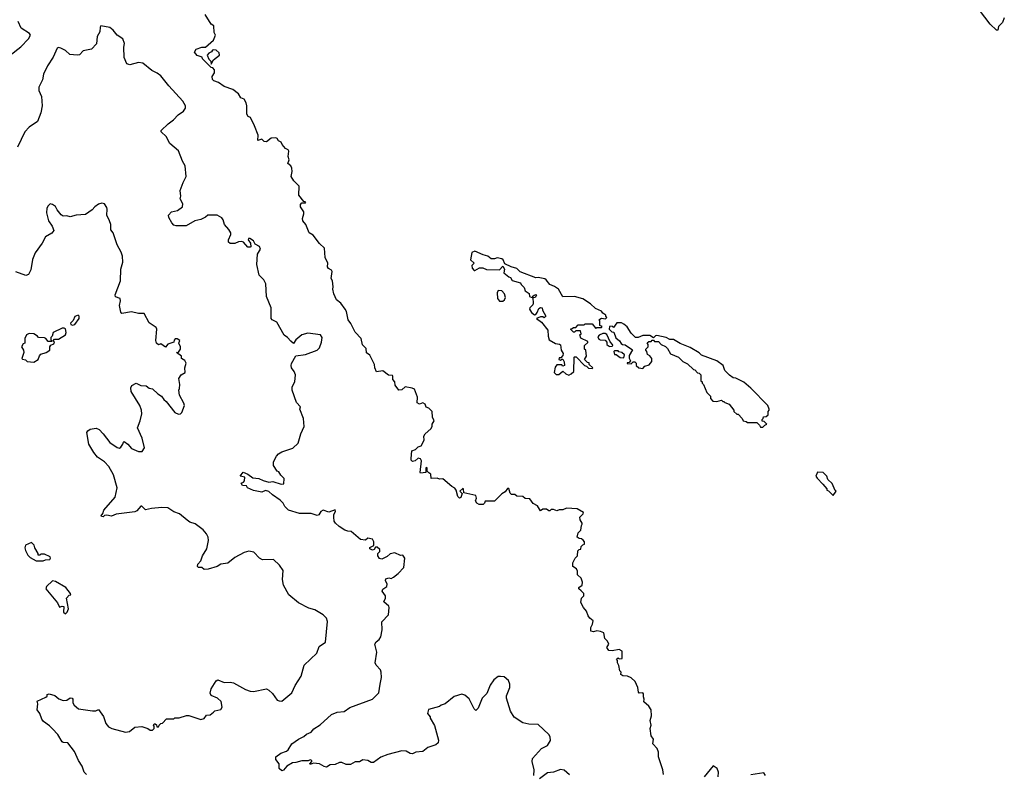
# Model space of a CAD drawing. Extents: x 2293139 to 2515392, y 824115 to 1006937.
# Tile 396 of 417: x 2442345 to 2450720, y 906555 to 912968. Entities that reach past the tile are written whole.
import ezdxf

# ---------------------------------------------------------------- set-up
doc = ezdxf.new("R2010")
doc.units = 0

msp = doc.modelspace()

# ---------------------------------------------------------------- linework, layer by layer
at = {"layer": '0CON10XD'}
for points in [[(2450720, 912985), (2450703.3, 912945), (2450669.3, 912910.7), (2450665, 912880), (2450655, 912880), (2450600.7, 912930.7), (2450509.7, 913049.7)], [(2447822.5, 906545), (2447816.7, 906585), (2447780, 906695), (2447777.5, 906735), (2447766.7, 906765), (2447730, 906805), (2447736.7, 906845), (2447717.5, 906875), (2447706.7, 906935), (2447716.2, 906965), (2447706.7, 907005), (2447720, 907045), (2447716.2, 907096.2), (2447696.4, 907126.4), (2447653, 907163), (2447657.5, 907185), (2447650, 907205), (2447651.7, 907231.7), (2447645, 907240), (2447615, 907237.5), (2447607.5, 907245), (2447603.3, 907285), (2447580, 907335), (2447545, 907366.7), (2447515, 907382.5), (2447475, 907383.3), (2447457.5, 907395), (2447460, 907415), (2447448.3, 907428.3), (2447441.7, 907471.7), (2447430, 907495), (2447430, 907515), (2447420, 907525), (2447435, 907537.5), (2447445, 907530), (2447468.3, 907531.7), (2447470, 907595), (2447445, 907610), (2447385, 907597.5), (2447355, 907600), (2447340, 907625), (2447357.5, 907655), (2447345, 907680), (2447323, 907703), (2447315, 907750), (2447285, 907762.5), (2447253, 907767), (2447225, 907760), (2447203.9, 907763.9), (2447203.8, 907795), (2447217.5, 907825), (2447221.7, 907851.7), (2447194.1, 907874.1), (2447180, 907895), (2447166.1, 907936.1), (2447140, 907965), (2447118.3, 908008.3), (2447122.5, 908045), (2447142.5, 908065), (2447142.5, 908085), (2447121.7, 908108.3), (2447100, 908125), (2447100, 908135), (2447130, 908155), (2447131.7, 908181.7), (2447120, 908215), (2447090, 908245), (2447090, 908275), (2447080, 908295), (2447050, 908315), (2447050, 908345), (2447070, 908385), (2447090, 908405), (2447091.7, 908448.3), (2447105, 908460), (2447118.3, 908461.7), (2447120, 908485), (2447135, 908500), (2447150, 908505), (2447150, 908525), (2447138.3, 908538.3), (2447125, 908550), (2447103, 908553), (2447087.5, 908565), (2447095, 908600), (2447117, 908623), (2447122.5, 908665), (2447130, 908675), (2447130, 908685), (2447113, 908713), (2447110, 908735), (2447138.3, 908761.7), (2447140, 908775), (2447087, 908807), (2446995, 908812.5), (2446965, 908797.5), (2446935, 908797.5), (2446915, 908790), (2446885, 908800), (2446865, 908800), (2446855, 908790), (2446845, 908790), (2446825, 908802.5), (2446795, 908802.5), (2446775, 908790), (2446750, 908830), (2446711.7, 908851.7), (2446685, 908890), (2446645, 908892.5), (2446625, 908910), (2446575, 908912.5), (2446557, 908927), (2446528.3, 908928.3), (2446518.3, 908938.3), (2446505, 908980), (2446495, 908980), (2446475, 908950), (2446445, 908932.5), (2446385, 908870), (2446305, 908870), (2446300, 908855), (2446287, 908843), (2446253.6, 908843.6), (2446233.6, 908853.6), (2446223, 908873), (2446230, 908895), (2446225, 908920), (2446122.5, 908942.5), (2446120, 908975), (2446115, 908977.5), (2446090, 908955), (2446110, 908935), (2446098.3, 908901.7), (2446085, 908897.5), (2446070.5, 908910.5), (2446057.5, 908965), (2446045, 908982.5), (2446020, 908995), (2445945, 909060), (2445915, 909057.5), (2445895, 909066.7), (2445845, 909062.5), (2445841.7, 909101.7), (2445825, 909112.5), (2445810, 909125), (2445810, 909155), (2445805, 909157.5), (2445800, 909155), (2445800, 909115), (2445755, 909110), (2445750, 909115), (2445762.5, 909215), (2445755, 909232.5), (2445733, 909237), (2445710, 909215), (2445685, 909207.5), (2445675, 909220), (2445673.8, 909235), (2445681.7, 909298.3), (2445710.7, 909309.3), (2445735, 909332.5), (2445759.3, 909340.7), (2445785, 909390), (2445783.3, 909425), (2445792.5, 909445), (2445842.5, 909485), (2445852.5, 909505), (2445852.5, 909525), (2445870, 909555), (2445857.5, 909585), (2445853.3, 909635), (2445825, 909662.5), (2445801.7, 909671.7), (2445795, 909697.5), (2445775, 909706.7), (2445745, 909697.5), (2445727, 909707), (2445728.8, 909755), (2445703, 909823), (2445683.3, 909833.3), (2445625, 909843.8), (2445595, 909817.5), (2445570, 909815), (2445538.3, 909858.3), (2445537, 909887), (2445520, 909905), (2445520, 909935), (2445515, 909940), (2445483, 909943), (2445435, 909980), (2445380.7, 909970.7), (2445366.7, 910005), (2445363.3, 910035), (2445323.6, 910113.6), (2445293.9, 910133.9), (2445290.7, 910170.7), (2445261.4, 910201.4), (2445250, 910255), (2445199.5, 910309.5), (2445162.7, 910382.7), (2445138.8, 910415), (2445123.8, 910485), (2445113.3, 910505), (2445076.7, 910555), (2445040, 910585), (2445016.7, 910635), (2445007.5, 910675), (2445012.5, 910695), (2445006.7, 910745), (2444993.3, 910765), (2445003.3, 910825), (2444997.7, 910837.7), (2444971.7, 910851.7), (2444963.6, 910863.6), (2444966.7, 910895), (2444943.3, 910945), (2444936.7, 911025), (2444894.1, 911064.1), (2444840, 911135), (2444807.5, 911155), (2444780, 911225), (2444753.3, 911255), (2444750, 911275), (2444762.5, 911315), (2444761.7, 911331.7), (2444732.5, 911375), (2444732.5, 911395), (2444745, 911410), (2444775, 911410), (2444780, 911415), (2444761.7, 911421.7), (2444720, 911475), (2444721.7, 911551.7), (2444677, 911597), (2444653.8, 911635), (2444663, 911677), (2444661.2, 911705), (2444650, 911725), (2444626.7, 911745), (2444636.7, 911775), (2444630, 911805), (2444635, 911850), (2444629.3, 911859.3), (2444605, 911872.5), (2444577.5, 911905), (2444570, 911925), (2444547, 911937), (2444536.4, 911956.4), (2444525, 911962.5), (2444485, 911960), (2444445, 911930), (2444425, 911932.5), (2444405, 911950), (2444370, 911940), (2444372.5, 911985), (2444342.5, 912065), (2444307.5, 912135), (2444287.5, 912145), (2444276.7, 912165), (2444276.7, 912235), (2444270.7, 912260.7), (2444255, 912292.5), (2444225, 912302.5), (2444205, 912337.5), (2444157.5, 912375), (2444085, 912400), (2444035, 912434), (2443995, 912447.5), (2443985, 912460), (2443983.3, 912485), (2444002.5, 912515), (2444002.5, 912542.5), (2443988.3, 912558.3), (2443975, 912560), (2443961.7, 912571.7), (2443900, 912635), (2443898.3, 912648.3), (2443855, 912662.5), (2443833, 912693), (2443845, 912717.5), (2443895, 912733.3), (2443925, 912733.3), (2443993.8, 912795), (2444010, 912835), (2443998.3, 912858.3), (2443997.5, 912915), (2443975, 912930), (2443923.6, 913013.6)], [(2442264.6, 912665.4), (2442355, 912737.8), (2442419.4, 912805), (2442435.7, 912835.7), (2442429.3, 912849.3), (2442358, 912895), (2442332.3, 912952.3)], [(2445120.7, 906630.7), (2445085, 906647.5), (2445065, 906647.5), (2445029.3, 906630.7), (2444985, 906626.7), (2444955, 906607.5), (2444935, 906612.5), (2444896.1, 906636.1), (2444845, 906642.5), (2444815, 906630), (2444813, 906637), (2444830, 906655), (2444830, 906665), (2444815, 906670), (2444797.5, 906662.5), (2444745, 906662.5), (2444695, 906646.7), (2444665, 906643.8), (2444617.5, 906615), (2444588.3, 906581.7), (2444575, 906577.5), (2444552.5, 906595), (2444552.5, 906635), (2444523, 906673), (2444523.3, 906695), (2444565, 906726.7), (2444615.8, 906744.2), (2444628.8, 906755), (2444660, 906805), (2444716.2, 906845), (2444761.7, 906868.3), (2444785, 906889.2), (2444824.1, 906905.9), (2444847, 906933), (2444901.3, 906968.7), (2444995.9, 907054.1), (2445045, 907074), (2445105, 907081.2), (2445152.5, 907115), (2445345, 907186.9), (2445399.1, 907240.9), (2445412.5, 907312.5), (2445421.7, 907371.7), (2445420.6, 907415), (2445415, 907436.2), (2445376.2, 907475), (2445368.8, 907495), (2445382.5, 907585), (2445366, 907655), (2445375.8, 907674.2), (2445403.8, 907695), (2445418, 907715), (2445426.9, 907775), (2445425.8, 907845), (2445481.2, 907905), (2445486.7, 907965), (2445485, 907977.5), (2445443.3, 908015), (2445456, 908045), (2445456.2, 908065), (2445427.5, 908105), (2445435, 908122.5), (2445467.5, 908145), (2445470, 908165), (2445457.5, 908195), (2445460.7, 908209.3), (2445485, 908217.5), (2445505, 908213.3), (2445525, 908223.3), (2445565, 908256.2), (2445612.3, 908307.7), (2445620, 908385), (2445605, 908410), (2445585, 908407.5), (2445535, 908431.2), (2445496.1, 908423.9), (2445470.7, 908399.3), (2445425, 908377.5), (2445405, 908382.5), (2445392.5, 908405), (2445390, 908425), (2445408.3, 908441.7), (2445408.3, 908458.3), (2445385, 908480), (2445371.7, 908478.3), (2445360, 908460), (2445346.7, 908453.3), (2445322.5, 908465), (2445323.6, 908476.4), (2445357.5, 908492.5), (2445357.5, 908525), (2445346.4, 908546.4), (2445305, 908556.2), (2445285, 908540), (2445245, 908543.8), (2445165, 908613.8), (2445135, 908614.3), (2445111.2, 908625), (2445063.8, 908655), (2445030, 908685), (2445020.7, 908700.7), (2445018, 908735), (2445018, 908755), (2445030, 908785), (2445027, 908797), (2444975, 908778), (2444925, 908794), (2444905.8, 908784.2), (2444888.8, 908755), (2444875, 908750), (2444825.6, 908765.6), (2444725, 908766.7), (2444632.5, 908795), (2444599.2, 908825), (2444586, 908855), (2444559.8, 908879.8), (2444494, 908925), (2444463.9, 908953.9), (2444435, 908962.5), (2444405, 908948.8), (2444332.5, 908962.5), (2444283.9, 908983.9), (2444275, 909000), (2444240, 909005), (2444230, 909025), (2444248.3, 909031.7), (2444257, 909043), (2444260, 909075), (2444220, 909085), (2444245, 909116.7), (2444285, 909100), (2444328.3, 909068.3), (2444380, 909065), (2444416.7, 909046.7), (2444463.9, 909033.9), (2444498.3, 909038.3), (2444570, 909015), (2444593, 909017), (2444593.3, 909065), (2444565, 909092.5), (2444549.3, 909119.3), (2444535, 909127.5), (2444504.2, 909174.2), (2444503.3, 909205), (2444528.8, 909255), (2444545.9, 909274.1), (2444575, 909290), (2444668.3, 909321.7), (2444715, 909364.3), (2444736.2, 909443.8), (2444766, 909505), (2444759.2, 909575), (2444727.5, 909655), (2444732.5, 909675), (2444700.8, 909710.8), (2444662.5, 909815), (2444662, 909845), (2444684.2, 909885), (2444690.6, 909945), (2444678.6, 909975), (2444655.7, 910005), (2444652.9, 910025), (2444658.3, 910041.7), (2444695, 910106.7), (2444775, 910118.1), (2444875, 910156.2), (2444894.2, 910175.8), (2444912, 910225), (2444917.5, 910265), (2444903.3, 910285), (2444795, 910300), (2444745, 910287.5), (2444694.2, 910245), (2444675, 910213.3), (2444652.2, 910232.2), (2444624.2, 910264.2), (2444593.8, 910283.8), (2444532.7, 910392.7), (2444492.7, 910412.7), (2444483.8, 910425), (2444482.9, 910515), (2444445, 910612.5), (2444439.1, 910719.1), (2444422, 910755), (2444382, 910795), (2444362, 910885), (2444367, 910973), (2444392.5, 911015), (2444385, 911037.5), (2444346.7, 911056.7), (2444332.5, 911085), (2444303, 911107), (2444290, 911105), (2444287.5, 911095), (2444307, 911067), (2444310, 911035), (2444305, 911032.5), (2444285, 911032.5), (2444250, 911075), (2444235, 911080), (2444205, 911077.5), (2444175, 911063.3), (2444135, 911062.5), (2444122.5, 911075), (2444120, 911095), (2444140.5, 911139.5), (2444140, 911155), (2444125, 911183.8), (2444086.2, 911225), (2444075.8, 911265.8), (2444065, 911283.3), (2444025, 911303.8), (2443945.9, 911304.1), (2443925, 911286.2), (2443885, 911266.7), (2443835, 911256.2), (2443760, 911215), (2443675, 911213.3), (2443655, 911220), (2443638.3, 911238.3), (2443613.1, 911285), (2443611.4, 911305), (2443635, 911334), (2443686.6, 911343.4), (2443729.2, 911375), (2443732.3, 911402.3), (2443710, 911445), (2443716.7, 911465), (2443710.6, 911515), (2443735, 911583.3), (2443761.9, 911635), (2443751.4, 911725), (2443729.2, 911765), (2443695, 911853.3), (2443622, 911915), (2443592, 911975), (2443547.5, 912015), (2443547.5, 912025), (2443607, 912083), (2443654.4, 912115.6), (2443691.7, 912158.3), (2443739.7, 912190.3), (2443755.5, 912214.5), (2443756.7, 912235), (2443732.1, 912275), (2443612.3, 912405), (2443545, 912490.7), (2443515, 912513.1), (2443470, 912535), (2443391.2, 912598.8), (2443355, 912604.6), (2443283, 912583), (2443255, 912591.2), (2443234, 912645), (2443230.8, 912735), (2443235.8, 912765), (2443221.9, 912805), (2443175, 912835.6), (2443139.8, 912879.8), (2443112, 912902), (2443035, 912916.7), (2443028.8, 912905), (2443026.1, 912865), (2443004.3, 912825), (2442996.9, 912763.1), (2442955, 912717.8), (2442885, 912702.2), (2442855, 912669.8), (2442835, 912665.2), (2442772.8, 912672.8), (2442735.3, 912705.3), (2442695, 912725.4), (2442675, 912730.4), (2442664.5, 912725), (2442630.3, 912649.7), (2442580.6, 912575), (2442548.9, 912505), (2442539.2, 912455), (2442508.4, 912395), (2442508.9, 912365), (2442529.2, 912315), (2442536.3, 912235), (2442523.5, 912176.5), (2442497.6, 912102.4), (2442425, 912052.7), (2442389.2, 912015), (2442326.6, 911883.4)], [(2443975, 912590), (2443993.6, 912626.4), (2444043.3, 912666.7), (2444041.2, 912685), (2444015, 912708.8), (2443995, 912712.5), (2443985, 912707.5), (2443976.4, 912693.6), (2443955, 912682.5), (2443940, 912665), (2443953, 912633), (2443970, 912615), (2443975, 912590)], [(2442623.7, 906933.7), (2442599.1, 906959.1), (2442548, 906995), (2442534.2, 907015), (2442516.2, 907065), (2442494.4, 907094.4), (2442500.5, 907145), (2442495, 907170), (2442567, 907203), (2442578.3, 907211.7), (2442580, 907225), (2442595, 907230), (2442645, 907216), (2442677.7, 907187.7), (2442715, 907176), (2442745, 907178.8), (2442775, 907196.2), (2442790, 907195), (2442796.7, 907185), (2442796.7, 907155), (2442807.5, 907135), (2442845, 907102.5), (2442965, 907086.7), (2442993, 907087), (2443015, 907097.5), (2443058.3, 907038.3), (2443078.8, 906978.8), (2443101.2, 906951.2), (2443127.7, 906937.7), (2443245, 906906.2), (2443278.3, 906911.7), (2443325, 906946.7), (2443385, 906952.5), (2443435, 906936.7), (2443455, 906922.5), (2443475, 906922.5), (2443490, 906935), (2443490, 906955), (2443482.5, 906965), (2443490, 906975), (2443497, 906977), (2443508.3, 906968.3), (2443511.7, 906951.7), (2443525, 906950), (2443530, 906965), (2443545, 906980), (2443558.3, 906981.7), (2443595, 907020), (2443655, 907020), (2443665, 907027.5), (2443701.7, 907028.3), (2443765, 907047.5), (2443785, 907047.5), (2443885, 907012.5), (2443915, 907022.5), (2443935, 907050), (2443965, 907053.3), (2443992.5, 907075), (2444005, 907086.7), (2444055, 907097.5), (2444067, 907117), (2444060, 907165), (2444026.7, 907195), (2443975, 907217.5), (2443966.4, 907236.4), (2443973.3, 907275), (2444017, 907343), (2444030.7, 907349.3), (2444085, 907328.8), (2444135, 907332), (2444164.4, 907324.4), (2444265, 907267.5), (2444305, 907254.2), (2444335, 907252.5), (2444445, 907273.8), (2444465, 907263.3), (2444494.1, 907234.1), (2444535, 907177.5), (2444550.7, 907170.7), (2444575, 907170), (2444661.2, 907238.8), (2444688.7, 907301.3), (2444738, 907382), (2444764.5, 907475.5), (2444872.3, 907577.7), (2444893.3, 907635), (2444945, 907670), (2444962.7, 907847.3), (2444955.4, 907875.4), (2444926, 907905), (2444855, 907947.5), (2444805, 907960), (2444716.7, 908005), (2444635, 908073.3), (2444588.8, 908155), (2444581.2, 908205), (2444585, 908280), (2444555, 908327.5), (2444505, 908373.3), (2444411.2, 908371.2), (2444385, 908386.7), (2444335.7, 908435.7), (2444295, 908446.2), (2444255, 908433.8), (2444175, 908392), (2444115, 908342), (2444055.9, 908334.1), (2444025, 908316.2), (2443948.3, 908291.7), (2443915, 908290), (2443895, 908307.5), (2443865, 908307.5), (2443857.5, 908315), (2443860, 908335), (2443886.9, 908363.1), (2443900.6, 908405), (2443936.5, 908465), (2443950.9, 908535), (2443948.8, 908565), (2443935, 908593.1), (2443905, 908625.7), (2443837, 908677), (2443792.3, 908692.3), (2443768.6, 908708.6), (2443705, 908764.3), (2443655, 908780.8), (2443605, 908814), (2443555, 908817.1), (2443465, 908807.5), (2443415.8, 908795.8), (2443385, 908828), (2443375, 908828.8), (2443340.9, 908789.1), (2443325, 908780.8), (2443165, 908759.2), (2443125, 908744.3), (2443085, 908751.2), (2443065, 908747.5), (2443055, 908737.5), (2443040.7, 908740.7), (2443037.5, 908745), (2443053.6, 908766.4), (2443062, 908795), (2443157.1, 908905), (2443174, 908985), (2443144.2, 909095), (2443104.3, 909165), (2443065, 909205.6), (2443005.6, 909245.6), (2442974.5, 909284.5), (2442934, 909355), (2442916.7, 909455), (2442925, 909470), (2442945, 909482.5), (2442995, 909493.3), (2443020.5, 909480.5), (2443054.3, 909444.3), (2443111.3, 909371.3), (2443175, 909327.1), (2443195, 909322.9), (2443205, 909329.2), (2443222.9, 909355), (2443227, 909373), (2443235, 909377.5), (2443265, 909356.9), (2443295, 909319.4), (2443355, 909294.3), (2443385.7, 909294.3), (2443406.2, 909325), (2443387.2, 909407.2), (2443347.1, 909495), (2443370, 909555), (2443382.5, 909615), (2443381.4, 909645), (2443367.5, 909685), (2443293.3, 909805), (2443290, 909835), (2443297.5, 909855), (2443335.9, 909875.9), (2443375, 909856.2), (2443421.7, 909851.7), (2443445, 909832.5), (2443475, 909826.7), (2443520, 909785), (2443552.5, 909765), (2443570, 909735), (2443589.5, 909719.5), (2443663.3, 909625), (2443695, 909612), (2443712.5, 909615), (2443725, 909626.7), (2443746.2, 909685), (2443741.2, 909705), (2443703, 909773), (2443700, 909815), (2443705, 909830), (2443707.5, 909865), (2443700, 909915), (2443717.5, 909945), (2443752.5, 909965), (2443748.8, 910005), (2443760, 910045), (2443749.3, 910069.3), (2443720, 910085), (2443720, 910105), (2443680, 910135), (2443695, 910140), (2443712.5, 910165), (2443712.5, 910185), (2443700, 910215), (2443708.3, 910238.3), (2443685, 910252.5), (2443668.3, 910251.7), (2443658.3, 910241.7), (2443656.4, 910223.6), (2443605, 910207.5), (2443585, 910182.5), (2443545, 910210), (2443525, 910202.5), (2443510, 910215), (2443503, 910237), (2443512.5, 910335), (2443505, 910347.5), (2443445, 910387.5), (2443405, 910466.7), (2443355, 910467.5), (2443295, 910481.2), (2443215, 910467.5), (2443205, 910480), (2443193.8, 910535), (2443203.8, 910575), (2443198.8, 910595), (2443160.8, 910610.8), (2443156.2, 910626.2), (2443201.2, 910745), (2443204.7, 910845.3), (2443221.9, 910905), (2443218.6, 910955), (2443209.5, 910989.5), (2443175, 911052.5), (2443140, 911155), (2443120.3, 911180.3), (2443119.2, 911225), (2443108, 911255), (2443087.5, 911305), (2443090, 911355), (2443085, 911370), (2443065, 911400), (2443045, 911407.5), (2443015, 911397.5), (2442983.3, 911375), (2442960.5, 911349.5), (2442905, 911311.2), (2442825, 911304), (2442775, 911290.8), (2442745, 911298), (2442715, 911296.7), (2442698.3, 911308.3), (2442665, 911350), (2442649.3, 911379.3), (2442625, 911396.7), (2442605, 911400), (2442587.5, 911385), (2442576.7, 911365), (2442573.3, 911325), (2442589.2, 911255), (2442621.2, 911211.2), (2442635.8, 911174.2), (2442617.9, 911152.1), (2442565, 911121.2), (2442536.7, 911065), (2442476.2, 910985), (2442453.9, 910926.1), (2442439.3, 910840.7), (2442420.7, 910799.3), (2442398, 910792), (2442312.7, 910822.7)], [(2447015, 909943.3), (2447036.1, 909953.9), (2447057.5, 909975), (2447060, 910095), (2447065, 910100), (2447078.3, 910098.3), (2447150, 910025), (2447165, 910020), (2447183, 910003), (2447215, 910000), (2447220, 910005), (2447190, 910035), (2447188.3, 910048.3), (2447175, 910050), (2447150, 910075), (2447167.5, 910105), (2447160, 910155), (2447150, 910165), (2447150, 910195), (2447178.3, 910221.7), (2447178.3, 910228.3), (2447119.3, 910259.3), (2447110, 910285), (2447120, 910295), (2447115, 910320), (2447075, 910320), (2447065, 910310), (2447055, 910310), (2447031.7, 910331.7), (2447031.7, 910338.3), (2447045, 910340), (2447055, 910350), (2447075, 910350), (2447095, 910370), (2447145, 910370), (2447155, 910380), (2447215, 910380), (2447245, 910340), (2447255, 910350), (2447295, 910350), (2447298.3, 910358.3), (2447280, 910365), (2447280, 910405), (2447270, 910415), (2447295, 910427.5), (2447328.3, 910421.7), (2447340, 910435), (2447330, 910445), (2447330, 910455), (2447305, 910470), (2447295, 910487.5), (2447241.7, 910511.7), (2447199.3, 910549.3), (2447135, 910593.3), (2447065, 910613.3), (2446965, 910610), (2446927.5, 910675), (2446895, 910697.5), (2446853.9, 910713.9), (2446823.9, 910753.9), (2446811.7, 910761.7), (2446755, 910773.3), (2446735, 910770), (2446602.3, 910822.3), (2446575, 910851.2), (2446524.1, 910864.1), (2446471.2, 910891.2), (2446456.7, 910925), (2446445, 910933.3), (2446405, 910942.5), (2446385, 910932.5), (2446355, 910932.5), (2446326.1, 910956.1), (2446286.7, 910966.7), (2446215, 910997.5), (2446191.7, 910988.3), (2446180, 910925), (2446210, 910895), (2446190, 910875), (2446193.3, 910853.3), (2446210, 910835), (2446216.7, 910833.3), (2446255, 910857.5), (2446285, 910857.5), (2446315, 910842.5), (2446425, 910840), (2446455, 910870), (2446470, 910845), (2446463.6, 910813.6), (2446505, 910780), (2446520, 910775), (2446535, 910750), (2446605, 910730), (2446610, 910715), (2446635, 910690), (2446645, 910660), (2446678.3, 910638.3), (2446681.7, 910611.7), (2446710, 910600), (2446710, 910615), (2446720, 910625), (2446735, 910630), (2446740, 910625), (2446730, 910605), (2446710, 910600), (2446713.3, 910555), (2446708.3, 910541.7), (2446683, 910517), (2446682.5, 910505), (2446697.5, 910475), (2446725, 910457.5), (2446735, 910460), (2446747.5, 910475), (2446760.7, 910509.3), (2446775, 910520), (2446790, 910515), (2446792.5, 910495), (2446820, 910445), (2446805, 910430), (2446795, 910440), (2446775, 910440), (2446740, 910425), (2446783, 910393), (2446837.5, 910325), (2446840, 910275), (2446850, 910245), (2446903, 910213), (2446937, 910207), (2446945, 910200), (2446950, 910155), (2446966.4, 910126.4), (2446965, 910110), (2446948.3, 910091.7), (2446935, 910090), (2446930, 910075), (2446945, 910070), (2446955, 910080), (2446965, 910080), (2446977, 910057), (2446980, 910025), (2446965, 910020), (2446955, 910030), (2446915, 910030), (2446898.3, 910011.7), (2446890, 909965), (2446908.3, 909948.3), (2446931.7, 909948.3), (2446965, 909977.5), (2446990, 909955), (2447015, 909943.3)], [(2446455, 910572), (2446470, 910585), (2446476.2, 910605), (2446470, 910635), (2446445, 910660), (2446415, 910662.5), (2446406.1, 910643.9), (2446408.8, 910595), (2446425, 910573.8), (2446455, 910572)], [(2442795, 910368.8), (2442815, 910372.9), (2442850, 910425), (2442850, 910445), (2442842.5, 910452.5), (2442815, 910442.5), (2442800.7, 910409.3), (2442777.5, 910385), (2442780, 910375), (2442795, 910368.8)], [(2448665, 909500), (2448681.7, 909518.3), (2448700, 909525), (2448678.3, 909548.3), (2448661.7, 909551.7), (2448660, 909565), (2448670, 909575), (2448671.7, 909588.3), (2448695, 909590), (2448710, 909605), (2448710, 909635), (2448720, 909645), (2448720, 909655), (2448707.5, 909685), (2448565, 909832.5), (2448505, 909882.5), (2448437, 909917), (2448415, 909920), (2448381.7, 909941.7), (2448343, 909983), (2448327.5, 910025), (2448276.1, 910066.1), (2448145, 910112.5), (2448125, 910132.5), (2448048.3, 910178.3), (2447963, 910213), (2447905, 910246.7), (2447875, 910247.5), (2447845, 910262.5), (2447765, 910280), (2447753, 910277), (2447735, 910260), (2447705, 910280), (2447645, 910280), (2447607, 910263), (2447583, 910263), (2447545, 910300), (2447513, 910353), (2447485, 910377.5), (2447463, 910387), (2447423, 910387), (2447395, 910350), (2447385, 910360), (2447361.7, 910358.3), (2447360, 910335), (2447381.7, 910311.7), (2447398.3, 910308.3), (2447415, 910260), (2447446.4, 910236.4), (2447461.7, 910211.7), (2447473, 910203), (2447495, 910200), (2447558.3, 910158.3), (2447528.3, 910111.7), (2447528.3, 910088.3), (2447540, 910065), (2447528.3, 910051.7), (2447511.7, 910048.3), (2447511.7, 910041.7), (2447545, 910040), (2447563, 910057), (2447577, 910057), (2447590, 910045), (2447590, 910025), (2447610, 910005), (2447645, 910000), (2447661.7, 910018.3), (2447698.3, 910031.7), (2447720.7, 910059.3), (2447723.3, 910085), (2447705, 910107.5), (2447685, 910120), (2447680, 910145), (2447670, 910155), (2447670, 910165), (2447690, 910185), (2447690, 910205), (2447681.7, 910218.3), (2447695, 910230), (2447715, 910230), (2447725, 910240), (2447735, 910240), (2447745, 910230), (2447778.3, 910228.3), (2447800, 910205), (2447837, 910187), (2447855, 910170), (2447880, 910125), (2447950, 910095), (2447985, 910060), (2448025, 910040), (2448075, 909990), (2448088.3, 909988.3), (2448111.7, 909961.7), (2448125, 909960), (2448140, 909945), (2448140, 909895), (2448150, 909885), (2448150, 909875), (2448160, 909865), (2448190, 909795), (2448220, 909765), (2448220, 909745), (2448241.7, 909721.7), (2448275, 909720), (2448315, 909730), (2448325, 909720), (2448335, 909720), (2448341.7, 909711.7), (2448380, 909695), (2448420, 909645), (2448420, 909635), (2448445, 909610), (2448455, 909610), (2448490, 909575), (2448500, 909555), (2448525, 909550), (2448535, 909540), (2448615, 909540), (2448638.3, 909518.3), (2448645, 909500), (2448665, 909500)], [(2442465, 910053.3), (2442502.5, 910075), (2442513, 910107), (2442525, 910122.5), (2442570, 910135), (2442602.5, 910155), (2442602.5, 910185), (2442611.2, 910198.8), (2442635, 910210), (2442640, 910225), (2442630, 910235), (2442641.7, 910248.3), (2442675, 910250), (2442733.8, 910285), (2442740.8, 910305), (2442735, 910337.5), (2442723.6, 910343.6), (2442705, 910342), (2442630, 910305), (2442620, 910275), (2442610, 910265), (2442610, 910245), (2442620, 910235), (2442615, 910230), (2442588.3, 910228.3), (2442566.2, 910256.2), (2442555, 910260), (2442505, 910263.3), (2442495.8, 910275.8), (2442465, 910293.8), (2442425, 910297.5), (2442403.3, 910285), (2442390, 910255), (2442390, 910215), (2442375, 910210), (2442360, 910185), (2442377.5, 910155), (2442380, 910135), (2442362.5, 910085), (2442368.3, 910078.3), (2442395, 910072.5), (2442408.3, 910058.3), (2442465, 910053.3)], [(2447365, 910187.5), (2447385, 910190), (2447390, 910195), (2447387.5, 910205), (2447367.5, 910227.5), (2447340, 910290), (2447325, 910297.5), (2447305, 910297.5), (2447275, 910282.5), (2447261.7, 910268.3), (2447270.7, 910250.7), (2447283, 910243), (2447325, 910240), (2447340, 910225), (2447340, 910205), (2447353, 910193), (2447365, 910187.5)], [(2447485, 910090), (2447490, 910115), (2447467, 910137), (2447442.5, 910142.5), (2447435, 910150), (2447405, 910150), (2447400, 910145), (2447405, 910120), (2447418.3, 910118.3), (2447453, 910093), (2447485, 910090)], [(2449265, 908920), (2449290, 908955), (2449281.7, 908961.7), (2449255, 909020), (2449220, 909055), (2449210, 909085), (2449180, 909115), (2449131.7, 909118.3), (2449117.5, 909085), (2449127, 909067), (2449176.4, 909016.4), (2449210, 908975), (2449210, 908965), (2449225, 908960), (2449265, 908920)], [(2442545, 908362.5), (2442565, 908372.5), (2442600, 908375), (2442607.5, 908385), (2442605, 908397.5), (2442555, 908420), (2442525, 908420), (2442515, 908410), (2442501.7, 908411.7), (2442502.5, 908425), (2442472.5, 908475), (2442467, 908497), (2442445, 908520), (2442393.6, 908496.4), (2442387.5, 908475), (2442395, 908450), (2442415, 908412.5), (2442435, 908392.5), (2442485, 908362.5), (2442545, 908362.5)], [(2442735, 907913.3), (2442748.8, 907925), (2442758.8, 907955), (2442742.5, 908045), (2442765, 908070), (2442780, 908075), (2442777.5, 908085), (2442737.5, 908135), (2442648.3, 908188.3), (2442625, 908192.5), (2442572.5, 908145), (2442567.5, 908125), (2442666.4, 908006.4), (2442685, 907970), (2442705, 907977.5), (2442720, 907975), (2442717.5, 907925), (2442735, 907913.3)], [(2446719.4, 906535), (2446721.1, 906585), (2446704.2, 906655), (2446708, 906682), (2446783.3, 906765), (2446835, 906791.2), (2446859.2, 906835), (2446857.1, 906865), (2446845.8, 906885), (2446755, 906971.4), (2446675, 906973.1), (2446625.9, 906984.1), (2446551.8, 907031.8), (2446520.8, 907085), (2446485.6, 907195), (2446485.6, 907215), (2446515.4, 907285), (2446513.7, 907313.7), (2446502.5, 907345), (2446466.7, 907375), (2446435, 907380), (2446415, 907378.8), (2446378.9, 907351.1), (2446345.8, 907305), (2446318, 907235), (2446278.8, 907195), (2446245, 907110), (2446225, 907090), (2446210, 907105), (2446167.7, 907187.7), (2446130.7, 907220.7), (2446105, 907228.8), (2446041.7, 907208.3), (2445965, 907147.5), (2445930, 907135), (2445917, 907123), (2445821.7, 907098.3), (2445812.5, 907065), (2445837, 907037), (2445837.5, 907025), (2445872, 906962), (2445908.3, 906838.3), (2445903.3, 906815), (2445885, 906796.7), (2445816.4, 906773.6), (2445775, 906742), (2445715, 906733.6), (2445685, 906721.1), (2445665, 906722.5), (2445632.7, 906742.7), (2445595, 906745.7), (2445475, 906715.7), (2445417.6, 906692.4), (2445355, 906646.7), (2445335, 906647.5), (2445305, 906663.3), (2445265, 906670), (2445235, 906653.3), (2445198.3, 906651.7), (2445159.3, 906630.7), (2445120.7, 906630.7)], [(2442912.5, 906545), (2442893.3, 906565), (2442876.7, 906615), (2442844.4, 906664.4), (2442811.7, 906741.7), (2442755, 906814), (2442715, 906816.2), (2442705, 906823.3), (2442670, 906885), (2442623.7, 906933.7)], [(2448287.5, 906525), (2448290, 906565), (2448277.5, 906595), (2448245, 906617.5), (2448166.7, 906525)], [(2447022.7, 906542.7), (2446975, 906581.2), (2446945, 906586.7), (2446886.4, 906563.6), (2446835, 906560), (2446765, 906508)], [(2448690, 906535), (2448675, 906560), (2448565, 906543.3)]]:
    msp.add_lwpolyline(points, dxfattribs=at)

doc.saveas('drawing.dxf')
